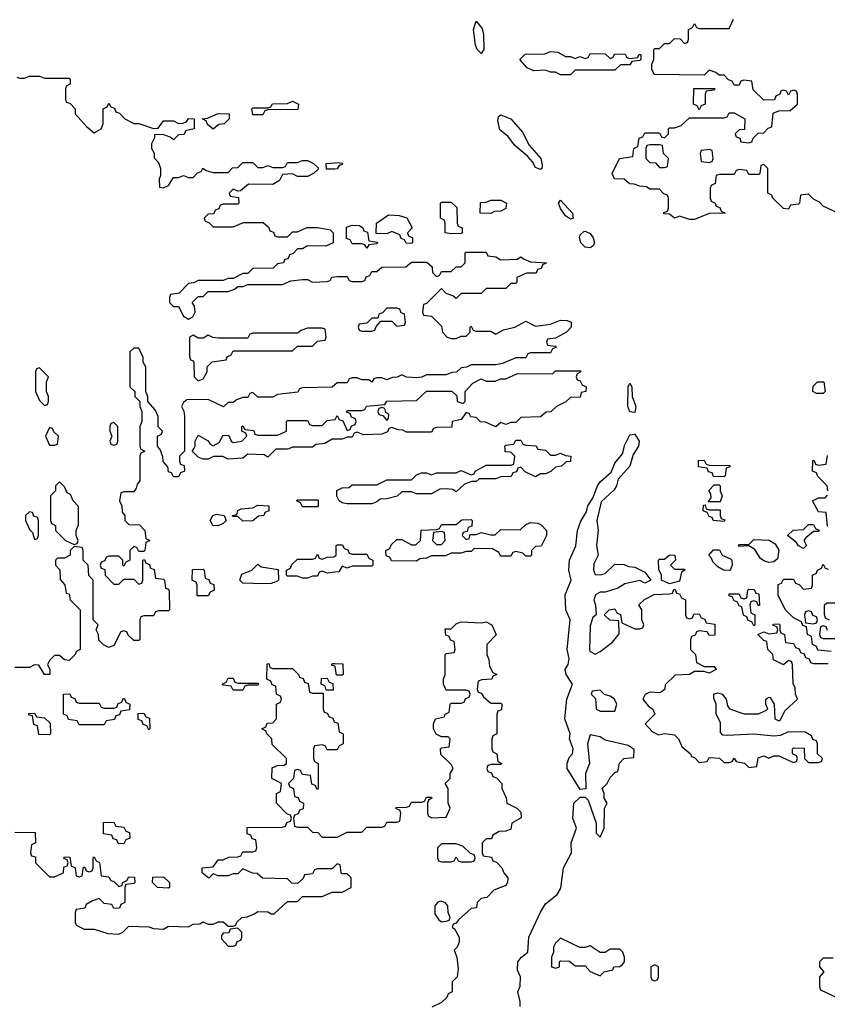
# Model space of a CAD drawing. Header units: inches. Extents: x 2701323 to 2964515, y 494916 to 722124.
# Tile 481 of 656: x 2868730 to 2871986, y 637759 to 641730. Entities that reach past the tile are written whole.
import ezdxf

# ---------------------------------------------------------------- set-up
doc = ezdxf.new("R2010")
doc.units = ezdxf.units.IN
doc.header["$MEASUREMENT"] = 0
for name, color, linetype in [('C8663', 7, 'Continuous'), ('C8664', 7, 'Continuous'), ('C8673', 7, 'Continuous'), ('C8674', 7, 'Continuous')]:
    doc.layers.add(name, color=color, linetype=linetype)

msp = doc.modelspace()

# ---------------------------------------------------------------- linework, layer by layer
at = {"layer": 'C8663', "color": 2, "elevation": 2}
for points in [[(2869217.3, 640000), (2869218, 639998), (2869234, 639990), (2869218, 639982), (2869214, 639970), (2869214, 639870), (2869203.6, 639856.4), (2869199.6, 639840.4), (2869190, 639826), (2869150, 639826), (2869138, 639822), (2869132, 639790), (2869142, 639770), (2869143.6, 639743.6), (2869154, 639730), (2869154, 639710), (2869170, 639694), (2869212.7, 639692.7), (2869234, 639670), (2869238, 639638), (2869254, 639630), (2869238, 639622), (2869234, 639590), (2869230, 639586), (2869210, 639586), (2869202, 639602), (2869190, 639606), (2869182, 639598), (2869174, 639590), (2869174, 639550), (2869158, 639542), (2869150, 639526), (2869146, 639530), (2869146, 639550), (2869130, 639566), (2869090, 639566), (2869078, 639562), (2869072.7, 639547.3), (2869058, 639542), (2869054, 639530), (2869058, 639518), (2869072.7, 639512.7), (2869074, 639490), (2869110, 639454), (2869130, 639454), (2869150, 639474), (2869190, 639474), (2869210, 639454), (2869222, 639458), (2869226, 639470), (2869226, 639550), (2869232.7, 639552.7), (2869238, 639538), (2869252.7, 639532.7), (2869258, 639518), (2869272.7, 639512.7), (2869278, 639478), (2869310, 639474), (2869314, 639470), (2869318, 639438), (2869330, 639434), (2869332.7, 639427.3), (2869334, 639350), (2869330, 639346), (2869290, 639346), (2869278, 639342), (2869270, 639326), (2869230, 639326), (2869218, 639322), (2869214, 639310), (2869214, 639230), (2869210, 639226), (2869190, 639226), (2869167.3, 639247.3), (2869162, 639262), (2869150, 639266), (2869138, 639262), (2869110, 639206), (2869090, 639198), (2869068.4, 639208.4), (2869048.4, 639228.4), (2869048, 639250), (2869038, 639270), (2869046, 639290), (2869026, 639310), (2869026, 639470), (2869008.4, 639488.4), (2869006, 639530), (2868986, 639550), (2868986, 639590), (2868982, 639602), (2868950, 639606), (2868934, 639590), (2868934, 639570), (2868910, 639558), (2868882, 639558), (2868874, 639550), (2868874, 639530), (2868892, 639512), (2868892.7, 639472.7), (2868911.6, 639451.6), (2868918, 639418), (2868930, 639414), (2868934, 639390), (2868974, 639350), (2868974, 639190), (2868958, 639182), (2868954, 639170), (2868930, 639146), (2868910, 639148), (2868890, 639166), (2868870, 639166), (2868850, 639146), (2868842, 639130), (2868852, 639110), (2868850.9, 639089.1), (2868830, 639088.7), (2868807.3, 639127.3), (2868790, 639128), (2868770, 639118), (2868710, 639118)], [(2869394, 640000), (2869394, 639990), (2869374, 639970), (2869374, 639950), (2869378, 639938), (2869392.7, 639932.7), (2869394, 639910), (2869378, 639902), (2869370, 639886), (2869350, 639886), (2869342, 639902), (2869330, 639906), (2869327.3, 639927.3), (2869308.4, 639948.4), (2869307.3, 639967.3), (2869296.4, 639996.4), (2869293.6, 640000)], [(2869815, 640000), (2869810, 639998), (2869762, 639998), (2869730, 639966), (2869715.3, 639975.3), (2869650, 639978), (2869630, 639962), (2869570, 639958), (2869548.4, 639968.4), (2869511.6, 639968.4), (2869490, 639958), (2869470, 639958), (2869450, 639966), (2869426, 639990), (2869432, 640000)], [(2870000, 639501.9), (2869970, 639498), (2869950, 639506), (2869938, 639502), (2869930, 639486), (2869910, 639486), (2869890, 639478), (2869870, 639478), (2869850, 639486), (2869810, 639486), (2869806, 639490), (2869806, 639510), (2869822, 639518), (2869827.3, 639532.7), (2869850, 639554), (2869910, 639554), (2869922, 639558), (2869930, 639574), (2869938, 639558), (2869950, 639554), (2869970, 639562), (2869996.4, 639563.6), (2870000, 639566)], [(2870000, 638316), (2869990, 638306), (2869930, 638306), (2869918, 638302), (2869910, 638286), (2869878, 638282), (2869872.7, 638267.3), (2869850, 638246), (2869827.3, 638247.3), (2869810, 638266), (2869708.4, 638268.4), (2869687.3, 638287.3), (2869668.4, 638288.4), (2869630, 638306), (2869610, 638286), (2869590, 638286), (2869570, 638278), (2869530, 638278), (2869510, 638286), (2869492, 638268), (2869466, 638290), (2869466, 638310), (2869510, 638314), (2869530, 638342), (2869550, 638342), (2869572.7, 638352.7), (2869610, 638354), (2869622, 638358), (2869630, 638374), (2869670, 638374), (2869682, 638378), (2869686, 638390), (2869682, 638422), (2869667.3, 638427.3), (2869662, 638442), (2869647.3, 638447.3), (2869647.3, 638472.7), (2869790, 638474), (2869802, 638478), (2869807.3, 638492.7), (2869822, 638498), (2869826, 638510), (2869822, 638522), (2869807.3, 638527.3), (2869766, 638570), (2869766, 638610), (2869782, 638618), (2869786, 638650), (2869746, 638670), (2869747.3, 638712.7), (2869770, 638722), (2869796.4, 638723.6), (2869806, 638730), (2869806, 638750), (2869747.3, 638807.3), (2869746, 638830), (2869726, 638850), (2869722, 638862), (2869706, 638870), (2869722, 638878), (2869727.3, 638892.7), (2869750, 638894), (2869766, 638910), (2869766, 638970), (2869782, 638978), (2869786, 638990), (2869782, 639002), (2869766, 639010), (2869762, 639042), (2869747.3, 639047.3), (2869742, 639062), (2869726, 639070), (2869727.3, 639132.7), (2869734, 639134), (2869738, 639118), (2869750, 639114), (2869830, 639114), (2869854, 639090), (2869858, 639078), (2869872.7, 639072.7), (2869878, 639058), (2869892.7, 639052.7), (2869898, 639018), (2869910, 639014), (2869954, 639014), (2869954, 638950), (2869958, 638938), (2869970, 638934), (2869978, 638918), (2869992.7, 638912.7), (2869998, 638898), (2870000, 638897.3)], [(2870000, 639122.7), (2869987.3, 639127.3), (2869990, 639134), (2870000, 639133.7)], [(2870000, 638786), (2869970, 638786), (2869962, 638802), (2869950, 638806), (2869918, 638802), (2869914, 638790), (2869914, 638750), (2869918, 638738), (2869934, 638730), (2869932.7, 638627.3), (2869927.3, 638627.3), (2869922, 638642), (2869907.3, 638647.3), (2869902, 638682), (2869870, 638686), (2869862, 638702), (2869850, 638706), (2869838, 638702), (2869834, 638670), (2869814, 638650), (2869818, 638638), (2869834, 638630), (2869838, 638598), (2869852.7, 638592.7), (2869858, 638578), (2869874, 638570), (2869872.7, 638547.3), (2869858, 638542), (2869852.7, 638527.3), (2869838, 638522), (2869834, 638510), (2869838, 638478), (2869850, 638474), (2869890, 638474), (2869910, 638454), (2869931.6, 638451.6), (2869950, 638434), (2870000, 638434)], [(2868710, 638454), (2868792.7, 638452.7), (2868794, 638410), (2868778, 638402), (2868774, 638370), (2868778, 638358), (2868794, 638354), (2868794, 638330), (2868850, 638274), (2868870, 638274), (2868906, 638290), (2868907.3, 638312.7), (2868922, 638318), (2868926, 638330), (2868922, 638342), (2868907.3, 638347.3), (2868910, 638354), (2868932.7, 638352.7), (2868938, 638318), (2868954, 638310), (2868958, 638278), (2868970, 638274), (2868982, 638278), (2868987.3, 638312.7), (2868992.7, 638312.7), (2868998, 638298), (2869010, 638294), (2869022, 638298), (2869026, 638310), (2869026, 638350), (2869030, 638354), (2869038, 638338), (2869051.6, 638331.6), (2869058, 638278), (2869090, 638274), (2869098, 638258), (2869110, 638254), (2869130, 638234), (2869142, 638238), (2869146, 638250), (2869162, 638258), (2869170, 638274), (2869192.7, 638272.7), (2869194, 638250), (2869190, 638246), (2869158, 638242), (2869154, 638230), (2869154, 638170), (2869138, 638162), (2869132.7, 638147.3), (2869110, 638146), (2869102, 638162), (2869070, 638166), (2869050, 638186), (2869023.6, 638176.4), (2868998, 638162), (2868992.7, 638147.3), (2868958, 638142), (2868954, 638130), (2868954, 638090), (2868958, 638078), (2868990, 638062), (2869030, 638062), (2869085.4, 638045.4), (2869130, 638042), (2869146, 638050), (2869170, 638074), (2869250, 638072), (2869270, 638064.7), (2869310, 638062), (2869330, 638074), (2869410, 638072), (2869430, 638082), (2869456.4, 638083.6), (2869470, 638092), (2869490, 638082), (2869510, 638082), (2869530, 638092), (2869550, 638092), (2869570, 638074), (2869590, 638074), (2869602, 638078), (2869606, 638090), (2869626, 638110), (2869647.3, 638112.7), (2869676.4, 638123.6), (2869690, 638134), (2869730, 638132), (2869743.6, 638123.6), (2869756.4, 638123.6), (2869810, 638174), (2869850, 638174), (2869870, 638194), (2869950, 638194), (2869990, 638212), (2870000, 638212)]]:
    msp.add_lwpolyline(points, dxfattribs=at)
for points in [[(2868890, 639866), (2868874, 639850), (2868874, 639830), (2868854, 639810), (2868854, 639710), (2868858, 639698), (2868874, 639690), (2868874, 639670), (2868882, 639662), (2868914, 639630), (2868950, 639614), (2868962, 639618), (2868966, 639630), (2868958, 639650), (2868958, 639670), (2868967.3, 639692.7), (2868967.3, 639767.3), (2868946, 639790), (2868934.6, 639814.6), (2868922, 639822), (2868910, 639846)], [(2869870, 639766), (2869862, 639782), (2869846, 639790), (2869850, 639794), (2869930, 639794), (2869934, 639790), (2869934, 639770), (2869930, 639766)], [(2869630, 639708), (2869610, 639726), (2869590, 639726), (2869586, 639730), (2869606, 639734), (2869608.8, 639751.1), (2869623.1, 639756.9), (2869670, 639762), (2869690, 639772), (2869734, 639770), (2869734, 639750), (2869718, 639742), (2869714, 639730), (2869692.7, 639727.3), (2869670, 639708.7)], [(2868770, 639746), (2868754, 639730), (2868754, 639710), (2868770, 639674), (2868782, 639662), (2868790, 639634), (2868802, 639638), (2868806, 639650), (2868806, 639710), (2868802, 639722), (2868787.3, 639727.3), (2868782, 639742)], [(2869530, 639688.7), (2869508, 639690), (2869498, 639710), (2869508, 639730), (2869524, 639736), (2869554, 639730), (2869562, 639710), (2869550, 639698)], [(2869710, 639455.3), (2869630, 639458), (2869618, 639470), (2869625.6, 639494.4), (2869666, 639510), (2869690, 639534), (2869703.6, 639523.6), (2869772.7, 639512.7), (2869774, 639470), (2869770, 639466), (2869743.6, 639456.4)], [(2869446, 639406), (2869446, 639450), (2869442, 639462), (2869426, 639470), (2869427.3, 639512.7), (2869470, 639514), (2869474, 639510), (2869478, 639478), (2869492.7, 639472.7), (2869498, 639458), (2869512.7, 639452.7), (2869514, 639430), (2869498, 639422), (2869490, 639406)], [(2869610, 639054), (2869690, 639054), (2869694, 639050), (2869690, 639046), (2869650, 639046), (2869638, 639042), (2869630, 639026), (2869590, 639026), (2869582, 639042), (2869550, 639046), (2869546, 639050), (2869562, 639058), (2869570, 639074), (2869590, 639074), (2869598, 639058)], [(2869966, 639026), (2869962, 639042), (2869946, 639050), (2869947.3, 639072.7), (2869970, 639074), (2869978, 639058), (2869992.7, 639052.7), (2869994, 639026), (2869990, 639026)], [(2868970, 638974), (2869050, 638974), (2869058, 638958), (2869070, 638954), (2869110, 638954), (2869122, 638958), (2869127.3, 638972.7), (2869142, 638978), (2869147.3, 638992.7), (2869152.7, 638992.7), (2869158, 638978), (2869174, 638970), (2869172.7, 638947.3), (2869138, 638942), (2869132.7, 638927.3), (2869118, 638922), (2869112.7, 638907.3), (2869078, 638902), (2869070, 638886), (2868970, 638886), (2868962, 638902), (2868927.3, 638907.3), (2868922, 638922), (2868906, 638930), (2868906, 639010), (2868931.6, 639011.6), (2868938, 638998), (2868952.7, 638992.7), (2868958, 638978)], [(2868850, 638846), (2868807.3, 638847.3), (2868802, 638882), (2868787.3, 638887.3), (2868782, 638922), (2868767.3, 638927.3), (2868767.3, 638932.7), (2868790, 638934), (2868798, 638918), (2868830, 638914), (2868852.7, 638892.7), (2868854, 638850)], [(2869250, 638866), (2869242, 638882), (2869227.3, 638887.3), (2869222, 638902), (2869207.3, 638907.3), (2869207.3, 638932.7), (2869230, 638934), (2869238, 638918), (2869252.7, 638912.7), (2869254, 638870)], [(2869150, 638406), (2869127.3, 638407.3), (2869122, 638422), (2869107.3, 638427.3), (2869102, 638442), (2869067.3, 638447.3), (2869067.3, 638492.7), (2869110, 638494), (2869118, 638478), (2869150, 638474), (2869158, 638458), (2869172.7, 638452.7), (2869174, 638430), (2869158, 638422)], [(2869330, 638228), (2869286, 638230), (2869266, 638250), (2869267.3, 638272.7), (2869310, 638274), (2869334, 638250), (2869334, 638230)], [(2869610, 638066), (2869578, 638062), (2869572.7, 638047.3), (2869550, 638046), (2869543.6, 638036.4), (2869543.6, 638023.6), (2869570, 637994), (2869590, 637994), (2869602, 637998), (2869607.3, 638012.7), (2869622, 638018), (2869626, 638030), (2869626, 638050)]]:
    msp.add_lwpolyline(points, close=True, dxfattribs=at)
at = {"layer": 'C8664', "color": 2, "elevation": 2}
for points in [[(2868718, 641498), (2868730, 641494), (2868750, 641494), (2868770, 641502), (2868810, 641502), (2868830, 641494), (2868930, 641494), (2868934, 641490), (2868934, 641470), (2868918, 641462), (2868914, 641450), (2868914, 641410), (2868918, 641398), (2868932.7, 641392.7), (2868954, 641370), (2868954, 641350), (2868999.6, 641299.6), (2869030, 641274), (2869058, 641290), (2869066, 641310), (2869066, 641370), (2869082, 641378), (2869090, 641394), (2869098, 641378), (2869112.7, 641372.7), (2869118, 641358), (2869132.7, 641352.7), (2869154, 641330), (2869190, 641312), (2869210, 641312), (2869270, 641291.3), (2869288, 641292), (2869310, 641322), (2869350, 641322), (2869370, 641312), (2869387.3, 641312.7), (2869402, 641318), (2869410, 641332), (2869434, 641330), (2869434, 641290), (2869398, 641282), (2869392.7, 641267.3), (2869370, 641266), (2869350, 641246), (2869336.4, 641256.4), (2869307.3, 641267.3), (2869274, 641266), (2869274, 641254), (2869262, 641230), (2869262, 641210), (2869271.6, 641191.6), (2869272.7, 641172.7), (2869290, 641154), (2869298, 641130), (2869298, 641102), (2869292.7, 641087.3), (2869294, 641054), (2869310, 641052), (2869330, 641062), (2869350, 641094), (2869370, 641094), (2869390, 641102), (2869410, 641094), (2869430, 641094), (2869447.3, 641112.7), (2869462, 641118), (2869468.4, 641131.6), (2869482, 641122), (2869510, 641114), (2869570, 641114), (2869587.3, 641132.7), (2869610, 641134), (2869630, 641154), (2869670, 641154), (2869690, 641134), (2869710, 641134), (2869730, 641142), (2869750, 641134), (2869790, 641134), (2869802, 641138), (2869810, 641154), (2869850, 641154), (2869870, 641162), (2869890, 641162), (2869914, 641150), (2869932.7, 641132.7), (2869932.7, 641127.3), (2869914, 641110), (2869890, 641098), (2869850, 641098), (2869830, 641108), (2869790, 641106), (2869778, 641082), (2869750, 641066), (2869652.7, 641067.3), (2869619.6, 641040.4), (2869610, 641038), (2869590, 641046), (2869574, 641030), (2869578, 641018), (2869612.7, 641012.7), (2869614, 640990), (2869610, 640986), (2869550, 640986), (2869538, 640982), (2869532.7, 640967.3), (2869518, 640962), (2869512.7, 640947.3), (2869490, 640946), (2869474, 640930), (2869478, 640918), (2869492.7, 640912.7), (2869510, 640894), (2869590, 640894), (2869632.7, 640912.7), (2869711.6, 640911.6), (2869732.7, 640892.7), (2869738, 640878), (2869752.7, 640872.7), (2869758, 640858), (2869770, 640854), (2869810, 640854), (2869830, 640874), (2869850, 640874), (2869888, 640892), (2869930, 640892), (2869970, 640884.7), (2869982, 640882), (2869994, 640870), (2869994, 640830), (2869963.6, 640816.4), (2869890, 640818), (2869870, 640806), (2869850, 640806), (2869832.7, 640787.3), (2869818, 640782), (2869812.7, 640767.3), (2869798, 640762), (2869794, 640750), (2869770, 640746), (2869751.6, 640728.4), (2869670, 640726), (2869650, 640706), (2869630, 640706), (2869590, 640686), (2869570, 640686), (2869550, 640678), (2869450, 640678), (2869431.6, 640668.4), (2869410, 640666), (2869372.7, 640627.3), (2869338, 640622), (2869334, 640610), (2869334, 640590), (2869350, 640574), (2869370, 640574), (2869390, 640534), (2869410, 640522), (2869428, 640532), (2869438, 640550), (2869435.3, 640575.3), (2869426, 640590), (2869450, 640614), (2869470, 640614), (2869490, 640634), (2869570, 640634), (2869596.4, 640643.6), (2869610, 640654), (2869630, 640654), (2869650, 640662), (2869790, 640662), (2869823.1, 640676.9), (2869870, 640682), (2869890, 640682), (2869910, 640672), (2869970, 640674), (2869982, 640678), (2869988.4, 640691.6), (2870000, 640692.9)], [(2870000, 641127.8), (2869967.3, 641127.3), (2869966, 641150), (2870000, 641153.1)], [(2869293.6, 640000), (2869286, 640010), (2869286, 640050), (2869302, 640058), (2869306, 640070), (2869288.4, 640088.4), (2869288, 640130), (2869276.4, 640156.4), (2869246, 640190), (2869246, 640210), (2869238, 640230), (2869238, 640330), (2869228.4, 640348.4), (2869227.3, 640367.3), (2869210, 640406), (2869190, 640406), (2869174, 640390), (2869174, 640250), (2869194, 640230), (2869194, 640210), (2869214, 640190), (2869214, 640170), (2869222, 640150), (2869222, 640110), (2869214, 640090), (2869214, 640010), (2869217.3, 640000)], [(2870000, 640257), (2869990, 640248), (2869870, 640246), (2869858, 640242), (2869851.6, 640228.4), (2869770, 640218), (2869750, 640208), (2869690, 640208), (2869670, 640226), (2869658, 640222), (2869650, 640206), (2869630, 640206), (2869603.6, 640196.4), (2869590, 640186), (2869570, 640186), (2869551.3, 640168.7), (2869490, 640198), (2869403.6, 640196.4), (2869390, 640186), (2869382, 640170), (2869391.6, 640151.6), (2869394, 640130), (2869394, 640000)], [(2869432, 640000), (2869438, 640010), (2869438, 640030), (2869450, 640054), (2869490, 640032), (2869498, 640018), (2869510, 640011.3), (2869534.6, 640025.4), (2869550, 640054), (2869572.7, 640052.7), (2869582, 640030), (2869590, 640024.7), (2869626, 640030), (2869646, 640050), (2869642, 640062), (2869626, 640070), (2869626, 640090), (2869630, 640092), (2869638, 640078), (2869674, 640074), (2869678, 640058), (2869690, 640054), (2869770, 640054), (2869806, 640070), (2869806, 640110), (2869810, 640114), (2869890, 640114), (2869898, 640098), (2869910, 640094), (2869950, 640094), (2869970, 640114), (2870000, 640117.7)], [(2870000, 640038), (2869990, 640038), (2869959.6, 640020.4), (2869923.6, 640016.4), (2869910, 640006), (2869830, 640006), (2869815, 640000)]]:
    msp.add_lwpolyline(points, dxfattribs=at)
for points in [[(2869670, 641346), (2869666, 641370), (2869670, 641374), (2869730, 641374), (2869742, 641378), (2869748.8, 641391.1), (2869810, 641392), (2869830, 641402), (2869854, 641390), (2869851.6, 641368.4), (2869730, 641366), (2869718, 641362), (2869710, 641346)], [(2869510, 641288), (2869487.3, 641307.3), (2869482, 641322), (2869466, 641330), (2869487.3, 641332.7), (2869530, 641352), (2869574, 641350), (2869574, 641330), (2869554, 641310), (2869532.7, 641307.3)], [(2869950, 640486), (2869890, 640486), (2869863.6, 640476.4), (2869850, 640466), (2869670, 640466), (2869658, 640462), (2869650, 640446), (2869530, 640446), (2869508.4, 640448.4), (2869490, 640458), (2869470, 640446), (2869450, 640446), (2869430, 640458), (2869414, 640450), (2869414, 640370), (2869418, 640358), (2869430, 640354), (2869432.7, 640347.3), (2869434, 640290), (2869450, 640274), (2869470, 640282), (2869486, 640310), (2869486, 640330), (2869506, 640350), (2869562, 640358), (2869566, 640370), (2869582, 640378), (2869590, 640394), (2869830, 640394), (2869850, 640414), (2869910, 640414), (2869930, 640434), (2869962, 640438), (2869966, 640450), (2869962, 640482)], [(2868810, 640326), (2868798, 640322), (2868794, 640310), (2868794, 640230), (2868810, 640194), (2868830, 640174), (2868842, 640178), (2868846, 640190), (2868846, 640210), (2868838, 640230), (2868838, 640270), (2868846, 640290)], [(2868850, 640086), (2868834, 640050), (2868850, 640014), (2868870, 640014), (2868882, 640018), (2868886, 640050), (2868867.3, 640067.3), (2868862, 640082)], [(2869110, 640106), (2869098, 640102), (2869094, 640090), (2869094, 640070), (2869102, 640050), (2869094, 640030), (2869098, 640018), (2869110, 640014), (2869122, 640018), (2869126, 640030), (2869126, 640090)]]:
    msp.add_lwpolyline(points, close=True, dxfattribs=at)
at = {"layer": 'C8673', "color": 2, "elevation": 2}
for points in [[(2870817.1, 640000), (2870818, 639998), (2870850, 639994), (2870870, 639974), (2870890, 639974), (2870910, 639982), (2870930, 639972), (2870952, 639970), (2870950, 639948), (2870932.7, 639947.3), (2870914, 639930), (2870890, 639926), (2870871.6, 639908.4), (2870850, 639898), (2870830, 639898), (2870810, 639886), (2870767.3, 639907.3), (2870750, 639926), (2870738, 639922), (2870732.7, 639907.3), (2870718, 639902), (2870712, 639888), (2870670, 639886), (2870650, 639878), (2870582, 639878), (2870570, 639868), (2870552.7, 639867.3), (2870523.6, 639856.4), (2870490, 639826), (2870475.3, 639835.3), (2870450, 639838), (2870423.6, 639836.4), (2870390, 639818), (2870330, 639818), (2870310, 639826), (2870270, 639826), (2870251.6, 639808.4), (2870210, 639798), (2870183.6, 639796.4), (2870170, 639786), (2870150, 639778), (2870050, 639778), (2870030, 639782), (2870018, 639790), (2870008, 639808), (2870008.4, 639831.6), (2870030, 639842), (2870056.4, 639843.6), (2870070, 639854), (2870170, 639854), (2870210, 639874), (2870310, 639874), (2870330, 639894), (2870350, 639902), (2870370, 639902), (2870390, 639894), (2870410, 639902), (2870490, 639902), (2870510, 639912), (2870550, 639894), (2870562, 639898), (2870566, 639910), (2870610, 639934), (2870710, 639934), (2870722, 639938), (2870726, 639970), (2870710, 639986), (2870687.3, 639987.3), (2870686.6, 640000)], [(2870748, 637750), (2870748, 637770), (2870738, 637810), (2870747.3, 637832.7), (2870749, 637870), (2870736.6, 637896.6), (2870738, 637930), (2870753.2, 637950), (2870779, 637970), (2870782.9, 638030), (2870829.7, 638130.3), (2870850, 638164), (2870897.2, 638202.8), (2870912, 638228), (2870922.4, 638310), (2870955.1, 638370), (2870954, 638410), (2870974.5, 638470), (2870959.5, 638510), (2870964, 638570), (2870990, 638594), (2871010, 638594), (2871022, 638582), (2871054, 638490), (2871054, 638450), (2871070, 638434), (2871086, 638470), (2871088.4, 638548.4), (2871098, 638570), (2871086, 638590), (2871086, 638610), (2871078, 638630), (2871098, 638650), (2871110, 638674), (2871130, 638694), (2871142, 638698), (2871148.4, 638731.6), (2871166, 638750), (2871206, 638754), (2871207.3, 638787.3), (2871183.1, 638803.1), (2871090, 638825.2), (2871070, 638838), (2871030, 638846), (2871018.8, 638810), (2871026.8, 638730), (2871011, 638690), (2871012, 638628), (2870990, 638626), (2870937, 638710), (2870937, 638730), (2870945.8, 638754.2), (2870959.3, 638770), (2870961.2, 638790), (2870946, 638830), (2870949.3, 638850), (2870927.8, 638910), (2870936.2, 638990), (2870959.3, 639050), (2870933.2, 639090), (2870929.5, 639110), (2870941.2, 639130), (2870945.6, 639154.4), (2870937.6, 639190), (2870949.3, 639310), (2870932, 639350), (2870929.2, 639410), (2870953.2, 639470), (2870943.7, 639510), (2870946, 639550), (2870972.3, 639607.7), (2870979.5, 639670), (2870992.3, 639707.7), (2871015.1, 639744.9), (2871021.2, 639770), (2871040.2, 639799.8), (2871059.5, 639850), (2871070, 639866.8), (2871114.5, 639905.5), (2871130, 639941), (2871160.9, 639979.1), (2871165.2, 640000)], [(2871218.4, 640000), (2871203.4, 639976.6), (2871190.5, 639929.5), (2871143.4, 639876.6), (2871136.3, 639850), (2871126.6, 639833.4), (2871074, 639786), (2871057.3, 639710), (2871062, 639670), (2871056, 639610), (2871062, 639570), (2871044.5, 639535.5), (2871042.8, 639510), (2871050, 639492), (2871071.6, 639491.6), (2871090, 639496), (2871130, 639534), (2871167.3, 639532.7), (2871184.7, 639524.7), (2871210, 639522), (2871250, 639502), (2871274, 639470), (2871250, 639458), (2871230, 639468), (2871170, 639455.3), (2871142, 639438), (2871090, 639422), (2871070, 639422), (2871052, 639410), (2871044.7, 639390), (2871051.6, 639368.4), (2871054, 639330), (2871041, 639319), (2871030, 639286), (2871027.5, 639187.5), (2871030, 639182), (2871050, 639172), (2871070, 639182), (2871120.4, 639219.6), (2871147.3, 639252.7), (2871146, 639306), (2871108.8, 639308.9), (2871086, 639330), (2871106, 639350), (2871130, 639354), (2871138, 639338), (2871151.6, 639331.6), (2871158, 639298), (2871210, 639274), (2871230, 639274), (2871242, 639278), (2871246, 639290), (2871238, 639310), (2871238, 639350), (2871226, 639370), (2871248.4, 639391.6), (2871288.4, 639411.6), (2871350, 639414), (2871362, 639418), (2871367.3, 639432.7), (2871372.7, 639432.7), (2871378, 639418), (2871390, 639414), (2871398, 639398), (2871414, 639390), (2871414, 639330), (2871418, 639318), (2871430, 639314), (2871442, 639318), (2871447.3, 639332.7), (2871470, 639334), (2871478, 639318), (2871492.7, 639312.7), (2871498, 639298), (2871532.7, 639292.7), (2871532.7, 639247.3), (2871510, 639246), (2871502, 639262), (2871470, 639266), (2871458, 639262), (2871452.7, 639247.3), (2871438, 639242), (2871434, 639230), (2871434, 639190), (2871454, 639170), (2871458, 639138), (2871490, 639122), (2871530, 639122), (2871538, 639110), (2871510, 639095.3), (2871490, 639102), (2871450, 639102), (2871430, 639088.7), (2871372.7, 639087.3), (2871332, 639048), (2871331.3, 639030), (2871319.8, 639020.2), (2871310, 639015.3), (2871270, 639018), (2871251.3, 639008.7), (2871242, 638990), (2871263.5, 638963.5), (2871282, 638950), (2871291.3, 638930), (2871252, 638890), (2871279.6, 638859.6), (2871305.4, 638845.4), (2871330, 638851.3), (2871370, 638846), (2871386, 638830), (2871399.6, 638799.6), (2871434, 638770), (2871438, 638758), (2871450, 638754), (2871470, 638734), (2871502, 638738), (2871510, 638754), (2871551.6, 638751.6), (2871570, 638734), (2871590, 638734), (2871602, 638738), (2871610, 638752), (2871618, 638738), (2871651.6, 638731.6), (2871670, 638714), (2871702, 638718), (2871707.3, 638752.7), (2871730, 638762), (2871750, 638752), (2871770, 638762), (2871790, 638762), (2871850, 638734), (2871862, 638738), (2871866, 638750), (2871862, 638762), (2871846, 638770), (2871846, 638790), (2871850, 638794), (2871892.7, 638792.7), (2871894, 638750), (2871910, 638734), (2871950, 638734), (2871962, 638738), (2871966, 638750), (2871946, 638770), (2871946, 638810), (2871942, 638822), (2871927.3, 638827.3), (2871922, 638842), (2871896.4, 638856.4), (2871830, 638858), (2871796, 638844), (2871770, 638841.2), (2871690, 638849.2), (2871582.7, 638842.7), (2871565.2, 638845.2), (2871555.3, 638855.3), (2871555.3, 638895.3), (2871538, 638930), (2871538, 638970), (2871528, 638992), (2871528.4, 639011.6), (2871544.7, 639015.3), (2871562, 639010), (2871578, 638990), (2871583.6, 638963.6), (2871591.3, 638951.3), (2871651.2, 638931.1), (2871708.8, 638931.1), (2871736.4, 638943.6), (2871746, 638950), (2871738, 638970), (2871738, 638990), (2871750, 638998), (2871756, 638996), (2871772, 638970), (2871774, 638910), (2871790, 638902), (2871795.3, 638904.7), (2871816.4, 638943.6), (2871866, 638990), (2871858, 639010), (2871856.4, 639036.4), (2871848.4, 639051.6), (2871846, 639130), (2871842, 639142), (2871830, 639146), (2871810, 639128), (2871768.8, 639148.9), (2871766, 639170), (2871746, 639190), (2871742, 639222), (2871730, 639226), (2871706, 639250), (2871730, 639262), (2871750, 639254), (2871782, 639258), (2871786, 639270), (2871782, 639282), (2871767.3, 639287.3), (2871767.3, 639292.7), (2871790, 639294), (2871794, 639290), (2871794, 639270), (2871798, 639258), (2871814, 639250), (2871818, 639218), (2871850, 639214), (2871858, 639198), (2871872.7, 639192.7), (2871878, 639178), (2871892.7, 639172.7), (2871898, 639158), (2871912.7, 639152.7), (2871918, 639138), (2871930, 639134), (2871990, 639134)], [(2871988, 639830), (2871986, 639850), (2871947.3, 639887.3), (2871942, 639902), (2871926, 639910), (2871927.3, 639952.7), (2871932.7, 639952.7), (2871938, 639938), (2871950, 639934), (2871982, 639938), (2871987.3, 639972.7)], [(2871987.3, 639687.3), (2871982, 639742), (2871950, 639746), (2871926, 639790), (2871950, 639802), (2871978, 639802), (2871987.3, 639812.7)], [(2870000, 639566), (2870006, 639570), (2870006, 639610), (2870010, 639612), (2870031.6, 639611.6), (2870038, 639598), (2870052.7, 639592.7), (2870058, 639578), (2870070, 639574), (2870130, 639574), (2870138, 639558), (2870154, 639550), (2870154, 639530), (2870150, 639526), (2870070, 639526), (2870050, 639518), (2870030, 639526), (2870016, 639504), (2870000, 639501.9)], [(2872002, 639182), (2871947.3, 639187.3), (2871942, 639202), (2871926, 639210), (2871922, 639242), (2871906, 639250), (2871902, 639282), (2871887.3, 639287.3), (2871882, 639302), (2871850, 639318), (2871818, 639350), (2871788.4, 639408.4), (2871787.3, 639452.7), (2871802, 639458), (2871810, 639474), (2871850, 639474), (2871858, 639458), (2871872.7, 639452.7), (2871890, 639434), (2871922, 639438), (2871926, 639450), (2871926, 639490), (2871942, 639498), (2871946, 639510), (2871962, 639518), (2871970, 639534), (2871978, 639518), (2871990, 639514)], [(2872036.4, 639376.4), (2871983.6, 639376.4), (2871972.7, 639367.3), (2871972.7, 639332.7), (2871978, 639318), (2871994, 639310)], [(2870000, 638434), (2870010, 638434), (2870050, 638454), (2870110, 638454), (2870130, 638474), (2870190, 638474), (2870202, 638478), (2870210, 638494), (2870250, 638494), (2870262, 638498), (2870266, 638530), (2870262, 638542), (2870247.3, 638547.3), (2870247.3, 638552.7), (2870290, 638554), (2870302, 638558), (2870310, 638574), (2870350, 638574), (2870362, 638578), (2870370, 638594), (2870390, 638594), (2870392, 638590), (2870378, 638582), (2870374, 638570), (2870374, 638530), (2870378, 638518), (2870392, 638512), (2870450, 638514), (2870466, 638550), (2870458, 638570), (2870458, 638630), (2870446, 638650), (2870466, 638670), (2870466, 638690), (2870478, 638710), (2870470, 638726), (2870427.3, 638767.3), (2870426, 638790), (2870430, 638794), (2870462, 638798), (2870466, 638830), (2870458, 638838), (2870430, 638838), (2870408.7, 638848.7), (2870398, 638870), (2870398, 638890), (2870406, 638910), (2870442, 638918), (2870446, 638930), (2870462, 638938), (2870466, 638970), (2870470, 638974), (2870510, 638974), (2870522, 638978), (2870527.3, 638992.7), (2870542, 638998), (2870546, 639010), (2870542, 639022), (2870530, 639026), (2870450, 639026), (2870438, 639050), (2870438, 639070), (2870446, 639090), (2870446, 639170), (2870450, 639174), (2870482, 639178), (2870486, 639190), (2870482, 639222), (2870467.3, 639227.3), (2870462, 639242), (2870448, 639248), (2870446, 639274), (2870470, 639274), (2870490, 639294), (2870510, 639302), (2870590, 639298), (2870610, 639302), (2870634, 639290), (2870651.3, 639248.7), (2870614, 639210), (2870614, 639170), (2870622, 639150), (2870623.6, 639123.6), (2870638, 639098), (2870654, 639090), (2870638, 639082), (2870634, 639070), (2870592.7, 639067.3), (2870578, 639062), (2870574, 639030), (2870578, 639018), (2870590, 639014), (2870599.6, 638999.6), (2870630, 638974), (2870670, 638974), (2870674, 638970), (2870672.7, 638947.3), (2870658, 638942), (2870654, 638930), (2870654, 638850), (2870638, 638842), (2870634, 638830), (2870634, 638790), (2870638, 638778), (2870654, 638770), (2870658, 638738), (2870674, 638730), (2870670, 638726), (2870630, 638726), (2870618, 638722), (2870614, 638710), (2870618, 638698), (2870632.7, 638692.7), (2870638, 638678), (2870652.7, 638672.7), (2870674, 638650), (2870674, 638630), (2870691.6, 638591.6), (2870694, 638570), (2870734, 638550), (2870750, 638534), (2870751.6, 638511.6), (2870714, 638490), (2870710, 638466), (2870690, 638458), (2870663.6, 638456.4), (2870638, 638442), (2870632.7, 638427.3), (2870610, 638426), (2870594, 638410), (2870594, 638370), (2870598, 638358), (2870632.7, 638352.7), (2870638, 638338), (2870652.7, 638332.7), (2870674, 638310), (2870682, 638290), (2870698, 638270), (2870696, 638250), (2870690, 638238), (2870641, 638219), (2870614, 638190), (2870590, 638186), (2870574, 638170), (2870571.2, 638148.9), (2870550, 638146), (2870499.6, 638100.4), (2870490, 638086), (2870478, 638082), (2870474, 638070), (2870483.6, 638063.6), (2870502, 638030), (2870502, 638010), (2870494, 637990), (2870482, 637978), (2870492, 637950), (2870498, 637902), (2870494, 637870), (2870474, 637850), (2870474, 637810), (2870458, 637802), (2870452.7, 637787.3), (2870430, 637766), (2870392, 637748)], [(2871987.3, 639267.3), (2871982, 639282), (2871970, 639286), (2871958, 639282), (2871954, 639250), (2871958, 639238), (2871970, 639234), (2872030, 639234)], [(2870000, 639133.7), (2870032.7, 639132.7), (2870034, 639090), (2870030, 639086), (2870007.3, 639087.3), (2870002, 639122), (2870000, 639122.7)], [(2870000, 638897.3), (2870012.7, 638892.7), (2870018, 638858), (2870034, 638850), (2870034, 638810), (2870018, 638802), (2870010, 638786), (2870000, 638786)], [(2870000, 638212), (2870030, 638212), (2870066, 638230), (2870066, 638270), (2870050, 638286), (2870030, 638286), (2870026, 638290), (2870022, 638322), (2870010, 638326), (2870000, 638316)], [(2872010, 637946), (2871970, 637946), (2871954, 637930), (2871954, 637910), (2871972, 637890), (2871954, 637870), (2871954, 637830), (2871958, 637818), (2872052.7, 637772.7)]]:
    msp.add_lwpolyline(points, dxfattribs=at)
for points in [[(2871570, 639886), (2871527.3, 639887.3), (2871522, 639902), (2871507.3, 639907.3), (2871502, 639922), (2871467.3, 639927.3), (2871467.3, 639952.7), (2871490, 639954), (2871498, 639938), (2871510, 639934), (2871592.7, 639932.7), (2871592.7, 639927.3), (2871578, 639922), (2871574, 639890)], [(2871506, 639786), (2871518, 639802), (2871516.4, 639816.4), (2871508, 639832), (2871530, 639854), (2871550, 639854), (2871554, 639850), (2871554, 639830), (2871562, 639810), (2871554, 639786), (2871550, 639786)], [(2871510, 639754), (2871554, 639754), (2871554, 639730), (2871558, 639718), (2871572.7, 639712.7), (2871570, 639706), (2871526, 639710), (2871522, 639722), (2871510, 639726), (2871502, 639742), (2871486, 639750), (2871487.3, 639772.7), (2871494, 639774), (2871498, 639758)], [(2870530, 639634), (2870542, 639638), (2870546, 639654), (2870570, 639654), (2870590, 639662), (2870630, 639652), (2870647.3, 639652.7), (2870670, 639674), (2870747.3, 639672.7), (2870770, 639694), (2870790, 639702), (2870819.6, 639699.6), (2870832.7, 639692.7), (2870854, 639670), (2870854, 639650), (2870832.7, 639607.3), (2870810, 639606), (2870794, 639590), (2870794, 639570), (2870790, 639566), (2870770, 639566), (2870758, 639578), (2870730, 639586), (2870718, 639582), (2870710, 639566), (2870670, 639566), (2870662, 639582), (2870636.4, 639596.4), (2870562, 639598), (2870550, 639586), (2870530, 639586), (2870510, 639578), (2870470, 639578), (2870447.3, 639567.3), (2870390, 639568), (2870370, 639558), (2870343.6, 639556.4), (2870330, 639546), (2870228.4, 639548.4), (2870222, 639562), (2870207.3, 639567.3), (2870206, 639590), (2870222, 639598), (2870227.3, 639612.7), (2870250, 639634), (2870270, 639634), (2870310, 639612), (2870327.3, 639612.7), (2870346, 639630), (2870348.4, 639671.6), (2870410, 639674), (2870422, 639678), (2870430, 639694), (2870490, 639694), (2870512.7, 639712.7), (2870550, 639714), (2870554, 639710), (2870552.7, 639687.3), (2870538, 639682), (2870534, 639666), (2870518, 639662), (2870514, 639650)], [(2871890, 639598), (2871870, 639608.7), (2871862, 639622), (2871826, 639650), (2871848.4, 639671.6), (2871890, 639674), (2871910, 639694), (2871930, 639694), (2871938, 639678), (2871954, 639670), (2871950, 639666), (2871930, 639666), (2871899.6, 639640.4), (2871892, 639630), (2871902, 639610)], [(2870430, 639666), (2870398, 639662), (2870394, 639630), (2870410, 639614), (2870430, 639614), (2870446, 639630), (2870442, 639662)], [(2871750, 639541.2), (2871730, 639548), (2871717.2, 639557.2), (2871694, 639594), (2871670, 639608), (2871630, 639606), (2871626, 639610), (2871630, 639614), (2871670, 639614), (2871690, 639634), (2871751.6, 639631.6), (2871776, 639616), (2871790.7, 639590.7), (2871784.7, 639555.3), (2871770, 639544)], [(2871370, 639514), (2871410, 639514), (2871412, 639510), (2871398, 639502), (2871390, 639466), (2871350, 639455.3), (2871318, 639470), (2871318, 639490), (2871307.3, 639512.7), (2871306, 639550), (2871310, 639554), (2871330, 639554), (2871350, 639572), (2871371.2, 639571.1), (2871374, 639550), (2871354, 639530)], [(2871590, 639509.2), (2871568, 639510), (2871544, 639524), (2871524, 639544), (2871519, 639559), (2871508, 639570), (2871527.3, 639592.7), (2871551.6, 639591.6), (2871562, 639570), (2871596.3, 639556.3), (2871601, 639550), (2871602, 639530), (2871594, 639510)], [(2871707.3, 639367.3), (2871702, 639382), (2871690, 639386), (2871678, 639382), (2871674, 639370), (2871678, 639338), (2871694, 639330), (2871694, 639290), (2871690, 639286), (2871682, 639302), (2871667.3, 639307.3), (2871662, 639322), (2871648.4, 639328.4), (2871642, 639362), (2871630, 639366), (2871622, 639382), (2871610, 639386), (2871602, 639402), (2871590, 639406), (2871590, 639414), (2871630, 639414), (2871638, 639398), (2871650, 639394), (2871662, 639398), (2871666, 639430), (2871670, 639434), (2871691.6, 639431.6), (2871698, 639418), (2871710, 639414), (2871712.7, 639367.3)], [(2871910, 639346), (2871898, 639342), (2871894, 639330), (2871898, 639298), (2871930, 639294), (2871942, 639298), (2871946, 639310), (2871942, 639322), (2871927.3, 639327.3), (2871922, 639342)], [(2871070, 639026), (2871038, 639022), (2871034, 639010), (2871052, 638992), (2871054, 638950), (2871070, 638942), (2871130, 638942), (2871138, 638970), (2871128, 638990), (2871110, 639002), (2871088.4, 639008.4)], [(2870490, 638406), (2870430, 638406), (2870414, 638390), (2870414, 638350), (2870418, 638338), (2870430, 638334), (2870470, 638334), (2870482, 638338), (2870490, 638354), (2870498, 638338), (2870510, 638334), (2870550, 638334), (2870562, 638338), (2870566, 638350), (2870562, 638362), (2870547.3, 638367.3), (2870516.4, 638396.4)], [(2870425.4, 638174.6), (2870414, 638170), (2870403.6, 638156.4), (2870403.6, 638123.6), (2870419.6, 638099.6), (2870430, 638092), (2870450, 638094), (2870462, 638098), (2870466, 638110), (2870458, 638130), (2870456.4, 638156.4), (2870446, 638170)], [(2870910, 638026), (2870890, 638006), (2870882, 637990), (2870882, 637970), (2870874, 637950), (2870874, 637910), (2870890, 637904.7), (2870906, 637910), (2870906, 637930), (2870910, 637934), (2870947.3, 637932.7), (2870970, 637914), (2871010, 637914), (2871030, 637892), (2871070, 637874), (2871086, 637890), (2871122, 637898), (2871126, 637910), (2871150, 637912), (2871160.4, 637919.6), (2871168, 637930), (2871168.7, 637950), (2871162, 637970), (2871150, 637982), (2871110, 637982), (2871090, 637968), (2871070, 637968.7), (2871030, 637995.3), (2871010, 637988), (2870988.4, 637988.4)], [(2871290, 637918), (2871274, 637910), (2871274, 637870), (2871278, 637858), (2871290, 637854), (2871302, 637858), (2871306, 637870), (2871306, 637910)]]:
    msp.add_lwpolyline(points, close=True, dxfattribs=at)
at = {"layer": 'C8674', "color": 2, "elevation": 2}
for points in [[(2870590, 641594), (2870574, 641610), (2870567.9, 641627.9), (2870559.5, 641690), (2870570, 641724.7), (2870594, 641694), (2870600.5, 641670), (2870600.7, 641610)], [(2870930, 641582), (2870950, 641582), (2870970, 641574), (2870990, 641582), (2871010, 641574), (2871022, 641578), (2871030, 641594), (2871090, 641592), (2871110, 641574), (2871122, 641578), (2871130, 641592), (2871171.3, 641591.3), (2871178, 641578), (2871190, 641574), (2871222, 641578), (2871226, 641590), (2871234, 641590), (2871234, 641570), (2871230, 641566), (2871198, 641562), (2871190, 641548), (2871152.7, 641547.3), (2871130, 641526), (2870970, 641526), (2870950, 641508), (2870910, 641508), (2870890, 641518), (2870870, 641518), (2870850, 641526), (2870803.1, 641523.1), (2870776.4, 641536.4), (2870746, 641570), (2870768.4, 641591.6), (2870847.3, 641592.7), (2870870, 641602), (2870899.6, 641599.6)], [(2871470, 641366), (2871462, 641382), (2871446, 641390), (2871447.3, 641452.7), (2871532.7, 641452.7), (2871530, 641446), (2871498, 641442), (2871494, 641430), (2871494, 641390), (2871478, 641382)], [(2870830, 641125.2), (2870810, 641134), (2870797.2, 641157.2), (2870778, 641178), (2870724.6, 641224.6), (2870698.8, 641258.8), (2870665.7, 641285.7), (2870657.5, 641322.5), (2870660.7, 641339.3), (2870670, 641346.8), (2870710, 641330.4), (2870756.7, 641276.7), (2870783.9, 641223.9), (2870830.5, 641170), (2870836.3, 641143.7), (2870834.8, 641130)], [(2871310, 641226), (2871270, 641226), (2871258, 641222), (2871254, 641210), (2871254, 641170), (2871270, 641154), (2871292.7, 641152.7), (2871310, 641134), (2871330, 641134), (2871342, 641138), (2871346, 641170), (2871326, 641190), (2871322, 641222)], [(2871510, 641206), (2871478, 641202), (2871474, 641190), (2871478, 641158), (2871510, 641154), (2871522, 641158), (2871526, 641170), (2871522, 641202)], [(2870470, 640866), (2870446, 640870), (2870446, 640910), (2870442, 640922), (2870426, 640930), (2870426, 640990), (2870430, 640994), (2870470, 640994), (2870492.7, 640972.7), (2870494, 640910), (2870498, 640898), (2870514, 640890), (2870514, 640870), (2870510, 640868)], [(2870630, 640948), (2870586, 640950), (2870587.3, 640992.7), (2870610, 640994), (2870630, 641002), (2870670, 641002), (2870692, 640990), (2870690, 640968), (2870670, 640958), (2870643.6, 640956.4)], [(2870950, 640926), (2870930, 640939), (2870910, 640968.7), (2870902, 640990), (2870910, 641002), (2870958.8, 640950), (2870962, 640930)], [(2870310, 640828), (2870288.4, 640828.4), (2870282, 640842), (2870267.3, 640847.3), (2870262, 640862), (2870230, 640875.3), (2870210, 640866), (2870167.3, 640867.3), (2870168, 640910), (2870216.4, 640943.6), (2870259.8, 640939.8), (2870290.9, 640930.9), (2870312, 640890), (2870294, 640870), (2870298, 640858), (2870314, 640850), (2870314, 640830)], [(2870130, 640808), (2870122, 640822), (2870110, 640826), (2870070, 640826), (2870062, 640842), (2870047.3, 640847.3), (2870047.3, 640892.7), (2870070, 640902), (2870099.6, 640899.6), (2870114, 640890), (2870118, 640878), (2870132.7, 640872.7), (2870138, 640838), (2870172.7, 640832.7), (2870170, 640826), (2870138, 640822)], [(2871030, 640809.4), (2871010, 640812), (2870992, 640830), (2870987.6, 640850), (2870990, 640862), (2871004.5, 640875.5), (2871010, 640877.3), (2871030, 640867.3), (2871041.6, 640850), (2871047.7, 640830), (2871042, 640818)], [(2870250, 640566), (2870210, 640566), (2870192.7, 640547.3), (2870178, 640542), (2870174, 640526), (2870150, 640526), (2870130, 640506), (2870098, 640502), (2870094, 640490), (2870098, 640478), (2870110, 640474), (2870150, 640474), (2870162, 640478), (2870167.3, 640492.7), (2870186, 640514), (2870230, 640514), (2870250, 640494), (2870282, 640498), (2870286, 640510), (2870282, 640542), (2870267.3, 640547.3), (2870262, 640562)], [(2871210, 640146), (2871190, 640148), (2871182, 640170), (2871182.7, 640250), (2871190, 640264.7), (2871197.3, 640250), (2871198.8, 640210), (2871213.4, 640170)], [(2871970, 640222), (2871943.1, 640223.1), (2871928, 640230), (2871928.4, 640251.6), (2871946, 640270), (2871972, 640270), (2871978, 640230)], [(2870190, 640166), (2870178, 640162), (2870174, 640150), (2870178, 640138), (2870194, 640134), (2870210, 640114), (2870216.4, 640123.6), (2870218, 640138), (2870206, 640146), (2870202, 640162)]]:
    msp.add_lwpolyline(points, close=True, dxfattribs=at)
for points in [[(2872030, 640949.2), (2871970, 640978), (2871954.6, 640994.6), (2871930, 641006), (2871910, 641026), (2871878, 641022), (2871874, 640990), (2871870, 640986), (2871838, 640982), (2871830, 640966), (2871810, 640968), (2871766, 641010), (2871762, 641022), (2871746, 641030), (2871746, 641130), (2871730, 641146), (2871718, 641142), (2871714, 641110), (2871710, 641106), (2871670, 641106), (2871662, 641122), (2871630, 641126), (2871618, 641122), (2871610, 641106), (2871550, 641106), (2871538, 641102), (2871534, 641070), (2871518, 641062), (2871514, 641050), (2871514, 641010), (2871518, 640998), (2871534, 640990), (2871538, 640978), (2871552.7, 640972.7), (2871558, 640958), (2871574, 640950), (2871510, 640948), (2871450, 640924), (2871430, 640924), (2871390, 640938), (2871369.3, 640929.3), (2871350, 640946), (2871327.3, 640947.3), (2871327.3, 640952.7), (2871342, 640958), (2871346, 640970), (2871346, 641010), (2871342, 641022), (2871327.3, 641027.3), (2871310, 641046), (2871270, 641046), (2871256.4, 641056.4), (2871230, 641058), (2871207.3, 641067.3), (2871188.4, 641068.4), (2871167.3, 641087.3), (2871128.7, 641088.7), (2871118, 641110), (2871148, 641170), (2871202, 641178), (2871206, 641210), (2871222, 641218), (2871227.3, 641252.7), (2871242, 641258), (2871250, 641274), (2871310, 641274), (2871318, 641258), (2871330, 641254), (2871346, 641270), (2871346, 641290), (2871350, 641294), (2871370, 641294), (2871396.4, 641303.6), (2871430, 641334), (2871570, 641334), (2871582, 641338), (2871590, 641354), (2871610, 641354), (2871654, 641330), (2871652.7, 641287.3), (2871630, 641286), (2871614, 641270), (2871618, 641258), (2871632.7, 641252.7), (2871638, 641238), (2871670, 641234), (2871682, 641238), (2871687.3, 641252.7), (2871707.3, 641272.7), (2871730, 641274), (2871747.3, 641292.7), (2871762, 641298), (2871767.3, 641352.7), (2871790, 641362), (2871836.4, 641363.6), (2871866, 641390), (2871866, 641430), (2871862, 641442), (2871850, 641446), (2871838, 641442), (2871830, 641426), (2871822, 641442), (2871810, 641446), (2871798, 641442), (2871794, 641430), (2871778, 641422), (2871772.7, 641407.3), (2871730, 641406), (2871687.3, 641447.3), (2871682, 641482), (2871650, 641486), (2871638, 641482), (2871630, 641466), (2871610, 641466), (2871602, 641482), (2871587.3, 641487.3), (2871570, 641506), (2871550, 641506), (2871536.4, 641516.4), (2871510, 641526), (2871490, 641506), (2871288.4, 641508.4), (2871278, 641530), (2871278, 641550), (2871286, 641570), (2871286, 641610), (2871290, 641614), (2871310, 641614), (2871330, 641634), (2871350, 641634), (2871370, 641654), (2871392.7, 641652.7), (2871410, 641634), (2871422, 641638), (2871426, 641650), (2871426, 641690), (2871442, 641698), (2871450, 641714), (2871458, 641698), (2871470, 641694), (2871590, 641694), (2871607.3, 641732.7)], [(2870000, 641153.1), (2870010, 641154), (2870031.3, 641151.3), (2870030, 641146), (2870018, 641142), (2870010, 641128), (2870000, 641127.8)], [(2870000, 640692.9), (2870010, 640694), (2870050, 640694), (2870058, 640678), (2870070, 640674), (2870110, 640674), (2870122, 640678), (2870127.3, 640692.7), (2870142, 640698), (2870150, 640714), (2870170, 640714), (2870190, 640732), (2870287.3, 640732.7), (2870310, 640752), (2870371.6, 640751.6), (2870392.7, 640732.7), (2870394, 640710), (2870410, 640694), (2870422, 640698), (2870430, 640714), (2870470, 640714), (2870490, 640734), (2870510, 640734), (2870526, 640750), (2870526, 640790), (2870530, 640792), (2870610, 640792), (2870618, 640778), (2870650, 640774), (2870670, 640762), (2870735.3, 640764.7), (2870750, 640774), (2870763.6, 640763.6), (2870790, 640754), (2870854, 640750), (2870838, 640742), (2870832.7, 640727.3), (2870818, 640722), (2870811.6, 640708.4), (2870772.7, 640707.3), (2870734, 640690), (2870734, 640670), (2870730, 640666), (2870710, 640666), (2870690, 640646), (2870610, 640646), (2870590, 640626), (2870510, 640626), (2870490, 640606), (2870476.4, 640616.4), (2870450, 640626), (2870430, 640646), (2870370, 640586), (2870358, 640582), (2870354, 640550), (2870358, 640538), (2870390, 640534), (2870430, 640494), (2870434, 640470), (2870454, 640450), (2870470, 640444.7), (2870490, 640444.7), (2870510, 640454), (2870530, 640454), (2870546, 640470), (2870546, 640490), (2870550, 640494), (2870558, 640478), (2870570, 640474), (2870630, 640474), (2870650, 640462), (2870680.4, 640479.6), (2870726, 640490), (2870770, 640514), (2870810, 640494), (2870870, 640502), (2870910, 640518), (2870936.9, 640516.9), (2870954, 640510), (2870954, 640490), (2870934, 640470), (2870890, 640446), (2870858, 640442), (2870854, 640430), (2870858, 640418), (2870890, 640414), (2870894, 640410), (2870878, 640402), (2870870, 640386), (2870790, 640386), (2870778, 640382), (2870770, 640366), (2870730, 640366), (2870676.9, 640343.1), (2870650, 640338), (2870550, 640338), (2870531.6, 640328.4), (2870510, 640326), (2870491.6, 640308.4), (2870472.7, 640307.3), (2870450, 640298), (2870370, 640298), (2870351.6, 640288.4), (2870330, 640286), (2870290, 640288), (2870270, 640298), (2870251.6, 640288.4), (2870232.7, 640287.3), (2870210, 640278), (2870190, 640286), (2870170, 640286), (2870158, 640282), (2870150, 640268), (2870138, 640278), (2870110, 640278), (2870090, 640286), (2870070, 640286), (2870058, 640282), (2870050, 640266), (2870010, 640266), (2870000, 640257)], [(2870000, 640117.7), (2870002, 640118), (2870010, 640134), (2870018, 640118), (2870032.7, 640112.7), (2870050, 640074), (2870062, 640078), (2870067.3, 640092.7), (2870082, 640098), (2870086, 640110), (2870082, 640122), (2870067.3, 640127.3), (2870062, 640142), (2870047.3, 640147.3), (2870050, 640154), (2870110, 640154), (2870122, 640158), (2870128.4, 640171.6), (2870202, 640178), (2870210, 640192), (2870330, 640194), (2870370, 640232), (2870471.6, 640231.6), (2870492.7, 640212.7), (2870494, 640190), (2870518, 640182), (2870526, 640190), (2870526, 640230), (2870556.4, 640263.6), (2870590, 640282), (2870610, 640272), (2870647.3, 640272.7), (2870670, 640282), (2870690, 640282), (2870736.4, 640303.6), (2870878, 640302), (2870890, 640314), (2870990, 640314), (2870992, 640310), (2870978, 640302), (2870974, 640290), (2870978, 640278), (2870990, 640274), (2870998, 640258), (2871014, 640250), (2871012, 640230), (2870994, 640226), (2870990, 640208), (2870950, 640206), (2870931.6, 640188.4), (2870894, 640170), (2870871.6, 640148.4), (2870852.7, 640147.3), (2870830, 640128), (2870750, 640126), (2870730, 640106), (2870710, 640106), (2870690, 640098), (2870670, 640106), (2870650, 640088), (2870607.3, 640107.3), (2870588.4, 640108.4), (2870570, 640126), (2870548.4, 640128.4), (2870542, 640142), (2870530, 640146), (2870510, 640118), (2870474, 640110), (2870472.7, 640087.3), (2870410, 640086), (2870398, 640082), (2870390, 640066), (2870290, 640066), (2870275.3, 640075.3), (2870256.4, 640076.4), (2870230, 640086), (2870218, 640082), (2870212.7, 640067.3), (2870190, 640058), (2870116.4, 640056.4), (2870090, 640066), (2870078, 640062), (2870070, 640046), (2870050, 640046), (2870030, 640038), (2870000, 640038)], [(2870686.6, 640000), (2870686, 640010), (2870690, 640014), (2870722, 640018), (2870730, 640034), (2870750, 640034), (2870758, 640018), (2870770, 640014), (2870811.6, 640011.6), (2870817.1, 640000)], [(2871165.2, 640000), (2871167.7, 640012.3), (2871190, 640056), (2871210, 640058), (2871227.3, 640030), (2871224.9, 640010), (2871218.4, 640000)]]:
    msp.add_lwpolyline(points, dxfattribs=at)

doc.saveas('drawing.dxf')
